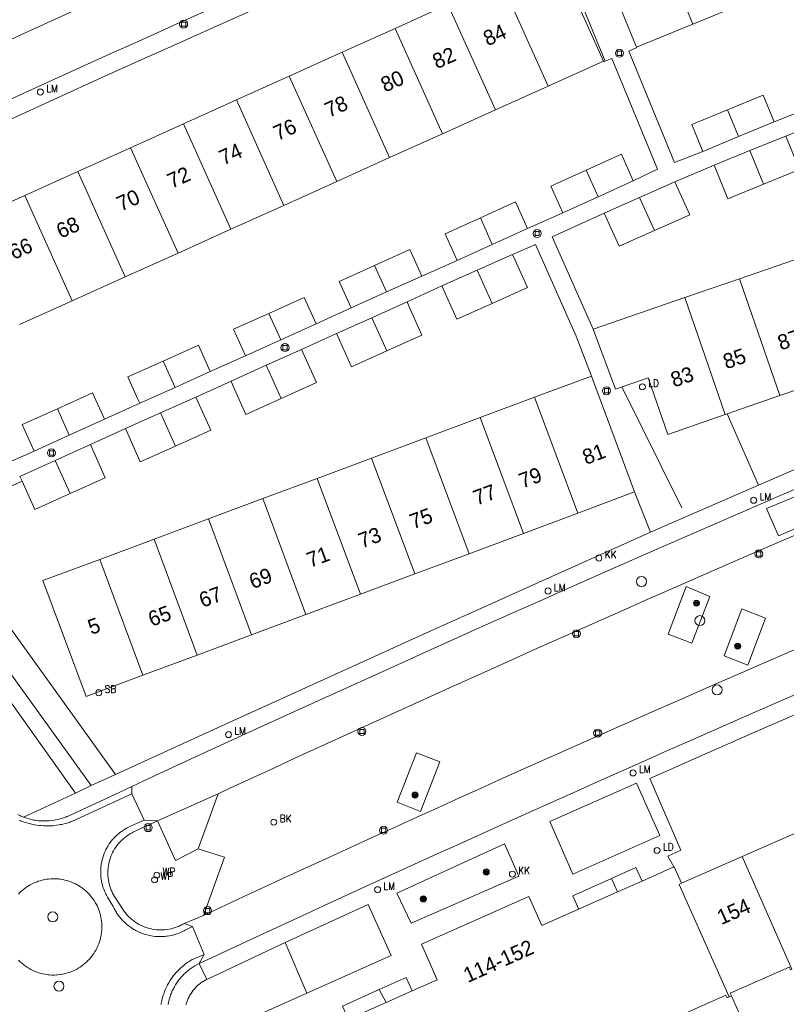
# Model space of a CAD drawing. Header units: metres. Extents: x 138165 to 154469, y 480134 to 494189.
# Tile 826 of 1056: x 146085 to 146149, y 488443 to 488525. Entities that reach past the tile are written whole.
import ezdxf

# ---------------------------------------------------------------- set-up
doc = ezdxf.new("R2010")
doc.units = ezdxf.units.M
doc.header["$LTSCALE"] = 0.001
doc.header["$MEASUREMENT"] = 0
for name, color, linetype, lineweight in [('Level 5', 7, 'Continuous', 0), ('TOP-L-terrein schutting raster hek leuning', 7, 'Continuous', 0), ('TOP-L-topo objecten punt', 7, 'Continuous', 0), ('TOP-L-topo objecten vlak', 7, 'Continuous', 0), ('TOP-L-verharding molgoot', 7, 'Continuous', 0), ('TOP-T-topo huisnummering naamgeving', 7, 'Continuous', 0), ('TOP-V-verharding beton', 7, 'Continuous', 0)]:
    doc.layers.add(name, color=color, linetype=linetype, lineweight=lineweight)
doc.styles.add('Style-INTL_ISO', font='INTL_ISO.shx')
doc.styles.add('Style-STANDARD', font='STANDARD.shx')

# ---------------------------------------------------------------- blocks, each defined once
blk = doc.blocks.new('24')
at = {"layer": 'TOP-L-topo objecten punt', "color": 7, "linetype": 'Continuous', "lineweight": 0}
for radius in [0.025, 0.0182, 0.0115, 0.005]:
    blk.add_circle((0, 0), radius, dxfattribs=at)
blk = doc.blocks.new('121')
at = {"layer": 'TOP-L-topo objecten punt', "color": 7, "linetype": 'Continuous', "lineweight": 0}
blk.add_circle((0, 0), 0.025, dxfattribs=at)
at = {"layer": 'TOP-L-topo objecten punt', "color": 7, "linetype": 'Continuous', "lineweight": 0, "style": 'Style-STANDARD'}
blk.add_text('LD', height=0.06, dxfattribs=at).set_placement((0.0483, 0))
blk = doc.blocks.new('39')
at = {"layer": 'TOP-L-topo objecten punt', "color": 7, "linetype": 'Continuous', "lineweight": 0}
for p, q in [((0.0175, 0.0175), (-0.0175, 0.0175)), ((-0.0175, 0.0175), (-0.0175, -0.0175)), ((0.0175, 0.0175), (0.0175, -0.0175)), ((0.0175, -0.0175), (-0.0175, -0.0175))]:
    blk.add_line(p, q, dxfattribs=at)
blk.add_circle((0, 0), 0.0332, dxfattribs=at)
blk = doc.blocks.new('*U13')
at = {"layer": 'Level 5', "color": 7, "linetype": 'Continuous', "lineweight": 0}
blk.add_circle((0, 0), 0.0415, dxfattribs=at)
blk = doc.blocks.new('150')
at = {"layer": 'Level 5', "color": 7, "linetype": 'Continuous', "lineweight": 0}
blk.add_blockref('*U13', (0, 0), dxfattribs=at)
blk = doc.blocks.new('72')
at = {"layer": 'TOP-L-topo objecten punt', "color": 7, "linetype": 'Continuous', "lineweight": 0}
blk.add_circle((0, 0), 0.025, dxfattribs=at)
at = {"layer": 'TOP-L-topo objecten punt', "color": 7, "linetype": 'Continuous', "lineweight": 0, "style": 'Style-STANDARD'}
blk.add_text('BK', height=0.06, dxfattribs=at).set_placement((0.0483, 0))
blk = doc.blocks.new('73')
at = {"layer": 'TOP-L-topo objecten punt', "color": 7, "linetype": 'Continuous', "lineweight": 0}
blk.add_circle((0, 0), 0.025, dxfattribs=at)
at = {"layer": 'TOP-L-topo objecten punt', "color": 7, "linetype": 'Continuous', "lineweight": 0, "style": 'Style-STANDARD'}
blk.add_text('WP', height=0.06, dxfattribs=at).set_placement((0.0483, 0))
blk = doc.blocks.new('16')
at = {"layer": 'TOP-L-topo objecten punt', "color": 7, "linetype": 'Continuous', "lineweight": 0}
blk.add_circle((0, 0), 0.025, dxfattribs=at)
at = {"layer": 'TOP-L-topo objecten punt', "color": 7, "linetype": 'Continuous', "lineweight": 0, "style": 'Style-STANDARD'}
blk.add_text('LM', height=0.06, dxfattribs=at).set_placement((0.0483, 0))
blk = doc.blocks.new('119')
at = {"layer": 'TOP-L-topo objecten punt', "color": 7, "linetype": 'Continuous', "lineweight": 0}
blk.add_circle((0, 0), 0.025, dxfattribs=at)
at = {"layer": 'TOP-L-topo objecten punt', "color": 7, "linetype": 'Continuous', "lineweight": 0, "style": 'Style-STANDARD'}
blk.add_text('KK', height=0.06, dxfattribs=at).set_placement((0.0483, 0))
blk = doc.blocks.new('175')
at = {"layer": 'TOP-L-topo objecten punt', "color": 7, "linetype": 'Continuous', "lineweight": 0}
blk.add_circle((0, 0), 0.025, dxfattribs=at)
at = {"layer": 'TOP-L-topo objecten punt', "color": 7, "linetype": 'Continuous', "lineweight": 0, "style": 'Style-STANDARD'}
blk.add_text('SB', height=0.06, dxfattribs=at).set_placement((0.0483, 0))

msp = doc.modelspace()

# ---------------------------------------------------------------- linework, layer by layer
at = {"layer": 'TOP-L-terrein schutting raster hek leuning', "flags": 128}
msp.add_lwpolyline([(146135.037, 488494.403), (146140.019, 488484.398)], dxfattribs=at)
at = {"layer": 'TOP-L-topo objecten vlak', "flags": 128}
for points in [[(146061.762, 488505.987), (146064.912, 488507.474), (146068.507, 488509.163), (146070.305, 488510.005), (146073.905, 488511.682), (146075.706, 488512.519), (146079.311, 488514.186), (146082.919, 488515.846), (146084.725, 488516.673), (146088.338, 488518.322), (146091.954, 488519.963), (146095.574, 488521.597), (146097.385, 488522.412), (146101.01, 488524.035), (146104.638, 488525.651), (146108.27, 488527.26), (146110.086, 488528.062), (146111.904, 488528.861), (146113.722, 488529.659), (146117.362, 488531.25), (146121.004, 488532.833), (146124.65, 488534.409), (146126.474, 488535.194), (146128.299, 488535.977)], [(146137.294, 488533.27), (146140.907, 488524.418)], [(146083.097, 488522.525), (146085.681, 488523.705), (146087.498, 488524.531), (146091.133, 488526.178), (146094.771, 488527.817), (146096.592, 488528.634), (146100.235, 488530.263), (146101.532, 488530.84)], [(146136.26, 488522.521), (146132.71, 488531.219)], [(146133.533, 488521.353), (146129.679, 488529.903)], [(146130.067, 488530.099), (146133.668, 488521.356)], [(146128.956, 488519.29), (146125.027, 488528.006)], [(146058.719, 488506.201), (146062.189, 488507.845), (146065.795, 488509.544), (146067.599, 488510.391), (146071.21, 488512.08), (146074.825, 488513.761), (146076.633, 488514.599), (146080.252, 488516.27), (146083.875, 488517.933), (146087.501, 488519.589), (146089.316, 488520.414), (146092.947, 488522.059), (146094.763, 488522.879), (146098.399, 488524.513), (146102.039, 488526.14)], [(146120.651, 488526.033), (146116.275, 488524.06)], [(146120.651, 488526.033), (146124.58, 488517.317)], [(146140.907, 488524.418), (146145.35, 488526.231)], [(146116.275, 488524.06), (146111.898, 488522.087)], [(146120.203, 488515.345), (146116.275, 488524.06)], [(146136.26, 488522.521), (146140.907, 488524.418)], [(146141.745, 488513.892), (146139.401, 488512.973), (146135.617, 488522.174), (146136.276, 488522.481), (146136.26, 488522.521)], [(146111.898, 488522.087), (146107.522, 488520.115)], [(146115.827, 488513.372), (146111.898, 488522.087)], [(146133.668, 488521.356), (146134.218, 488521.565), (146137.985, 488512.417), (146135.992, 488511.464)], [(146128.956, 488519.29), (146133.533, 488521.353)], [(146133.668, 488521.356), (146133.555, 488521.316), (146133.533, 488521.353)], [(146107.522, 488520.115), (146103.147, 488518.143)], [(146107.522, 488520.115), (146111.451, 488511.399)], [(146124.58, 488517.317), (146128.956, 488519.29)], [(146147.658, 488516.34), (146146.748, 488518.55), (146143.79, 488517.331)], [(146103.147, 488518.143), (146098.77, 488516.17)], [(146107.076, 488509.427), (146103.147, 488518.143)], [(146150.627, 488517.534), (146147.658, 488516.34)], [(146120.203, 488515.345), (146124.58, 488517.317)], [(146143.79, 488517.331), (146140.831, 488516.112), (146141.745, 488513.892)], [(146143.79, 488517.331), (146144.702, 488515.116)], [(146098.77, 488516.17), (146094.395, 488514.197)], [(146102.699, 488507.454), (146098.77, 488516.17)], [(146147.658, 488516.34), (146144.702, 488515.116)], [(146148.606, 488515.162), (146151.556, 488516.369)], [(146115.827, 488513.372), (146120.203, 488515.345)], [(146144.702, 488515.116), (146141.745, 488513.892)], [(146145.642, 488513.959), (146148.606, 488515.162)], [(146146.772, 488511.184), (146149.735, 488512.391), (146148.606, 488515.162)], [(146094.395, 488514.197), (146090.019, 488512.225)], [(146094.395, 488514.197), (146098.323, 488505.482)], [(146135.992, 488511.464), (146135.005, 488513.655), (146132.088, 488512.34)], [(146142.676, 488512.755), (146145.642, 488513.959)], [(146145.642, 488513.959), (146146.772, 488511.184)], [(146111.451, 488511.399), (146115.827, 488513.372)], [(146139.441, 488511.382), (146142.676, 488512.755)], [(146142.676, 488512.755), (146143.808, 488509.977), (146146.772, 488511.184)], [(146090.019, 488512.225), (146085.642, 488510.252)], [(146093.948, 488503.51), (146090.019, 488512.225)], [(146132.088, 488512.34), (146129.169, 488511.025), (146130.164, 488508.817)], [(146133.079, 488510.141), (146132.088, 488512.34)], [(146107.076, 488509.427), (146111.451, 488511.399)], [(146135.992, 488511.464), (146133.079, 488510.141)], [(146136.517, 488510.083), (146139.441, 488511.382)], [(146137.736, 488507.341), (146140.659, 488508.641), (146139.441, 488511.382)], [(146085.642, 488510.252), (146081.267, 488508.279)], [(146085.642, 488510.252), (146089.57, 488501.536)], [(146133.079, 488510.141), (146130.164, 488508.817)], [(146102.699, 488507.454), (146107.076, 488509.427)], [(146127.236, 488507.526), (146126.251, 488509.71), (146123.335, 488508.395)], [(146133.592, 488508.783), (146136.517, 488510.083)], [(146137.736, 488507.341), (146136.517, 488510.083)], [(146130.164, 488508.817), (146127.236, 488507.526)], [(146132.683, 488499.177), (146129.274, 488506.817), (146133.592, 488508.783)], [(146133.592, 488508.783), (146134.811, 488506.042), (146137.736, 488507.341)], [(146123.335, 488508.395), (146120.417, 488507.08), (146121.411, 488504.873)], [(146123.335, 488508.395), (146124.324, 488506.2)], [(146098.323, 488505.482), (146102.699, 488507.454)], [(146127.236, 488507.526), (146124.324, 488506.2)], [(146124.324, 488506.2), (146121.411, 488504.873)], [(146126.003, 488505.366), (146127.909, 488506.194), (146131.27, 488498.618), (146132.527, 488495.303)], [(146093.142, 488462.347), (146061.762, 488505.987)], [(146093.948, 488503.51), (146098.323, 488505.482)], [(146118.486, 488503.578), (146117.5, 488505.766), (146114.583, 488504.451)], [(146123.083, 488504.065), (146126.003, 488505.366)], [(146124.319, 488501.319), (146127.237, 488502.633), (146126.189, 488504.958), (146126.003, 488505.366)], [(146114.583, 488504.451), (146111.664, 488503.136), (146112.651, 488500.947)], [(146115.569, 488502.263), (146114.583, 488504.451)], [(146121.411, 488504.873), (146118.486, 488503.578)], [(146149.329, 488504.923), (146144.792, 488503.357)], [(146120.159, 488502.761), (146123.083, 488504.065)], [(146123.083, 488504.065), (146124.319, 488501.319)], [(146089.846, 488460.798), (146059.999, 488502.702), (146060.908, 488503.376)], [(146060.908, 488503.376), (146091.131, 488461.442)], [(146089.57, 488501.536), (146093.948, 488503.51)], [(146118.486, 488503.578), (146115.569, 488502.263)], [(146144.792, 488503.357), (146140.255, 488501.791)], [(146148.131, 488493.687), (146144.792, 488503.357)], [(146185.94, 488502.905), (146184.077, 488502.145), (146182.215, 488501.383), (146180.354, 488500.619), (146176.634, 488499.086), (146172.917, 488497.545), (146171.06, 488496.772), (146169.203, 488495.997), (146165.493, 488494.442), (146161.785, 488492.879), (146159.932, 488492.095), (146158.08, 488491.309), (146156.229, 488490.521), (146152.529, 488488.94), (146148.833, 488487.351), (146146.358, 488486.283)], [(146115.569, 488502.263), (146112.651, 488500.947)], [(146117.27, 488501.434), (146120.159, 488502.761)], [(146120.159, 488502.761), (146121.401, 488500.005), (146124.319, 488501.319)], [(146085.195, 488499.564), (146089.57, 488501.536)], [(146109.74, 488499.621), (146108.754, 488501.809), (146105.837, 488500.494)], [(146114.349, 488500.126), (146117.27, 488501.434)], [(146115.584, 488497.385), (146118.502, 488498.699), (146117.454, 488501.023), (146117.27, 488501.434)], [(146140.255, 488501.791), (146132.683, 488499.177)], [(146143.594, 488492.121), (146140.255, 488501.791)], [(146105.837, 488500.494), (146102.918, 488499.179), (146103.912, 488496.973)], [(146105.837, 488500.494), (146106.827, 488498.297)], [(146112.651, 488500.947), (146109.74, 488499.621)], [(146109.74, 488499.621), (146106.827, 488498.297)], [(146111.428, 488498.818), (146114.349, 488500.126)], [(146115.584, 488497.385), (146114.349, 488500.126)], [(146108.536, 488497.499), (146111.428, 488498.818)], [(146111.428, 488498.818), (146112.666, 488496.071), (146115.584, 488497.385)], [(146143.594, 488492.121), (146138.847, 488490.482), (146137.232, 488495.161), (146134.528, 488494.227), (146132.683, 488499.177)], [(146106.827, 488498.297), (146103.912, 488496.973)], [(146100.983, 488495.688), (146100.002, 488497.865), (146097.085, 488496.55)], [(146105.616, 488496.193), (146108.536, 488497.499)], [(146106.851, 488493.452), (146109.768, 488494.766), (146108.536, 488497.499)], [(146097.085, 488496.55), (146094.166, 488495.235), (146094.968, 488493.456), (146095.165, 488493.051)], [(146098.072, 488494.36), (146097.085, 488496.55)], [(146103.912, 488496.973), (146100.983, 488495.688)], [(146100.983, 488495.688), (146098.072, 488494.36)], [(146102.705, 488494.875), (146105.616, 488496.193)], [(146106.851, 488493.452), (146105.616, 488496.193)], [(146099.802, 488493.568), (146102.705, 488494.875)], [(146102.705, 488494.875), (146102.885, 488494.461), (146103.932, 488492.137), (146106.851, 488493.452)], [(146132.527, 488495.303), (146127.823, 488493.549)], [(146132.527, 488495.303), (146136.1, 488485.718)], [(146148.131, 488493.687), (146152.667, 488495.253)], [(146092.228, 488491.747), (146091.249, 488493.92), (146088.332, 488492.605)], [(146098.072, 488494.36), (146095.165, 488493.051)], [(146095.165, 488493.051), (146092.228, 488491.747)], [(146096.88, 488492.262), (146099.802, 488493.568)], [(146098.116, 488489.518), (146101.034, 488490.832), (146099.802, 488493.568)], [(146127.823, 488493.549), (146123.325, 488491.872)], [(146131.396, 488483.964), (146127.823, 488493.549)], [(146143.747, 488492.174), (146148.131, 488493.687)], [(146088.332, 488492.605), (146085.413, 488491.29), (146086.405, 488489.089)], [(146089.318, 488490.417), (146088.332, 488492.605)], [(146093.958, 488490.956), (146096.88, 488492.262)], [(146096.88, 488492.262), (146098.116, 488489.518)], [(146092.228, 488491.747), (146089.318, 488490.417)], [(146123.325, 488491.872), (146118.827, 488490.195)], [(146123.325, 488491.872), (146126.898, 488482.287)], [(146143.747, 488492.174), (146143.594, 488492.121)], [(146146.358, 488486.283), (146143.747, 488492.174)], [(146091.071, 488489.63), (146093.958, 488490.956)], [(146093.958, 488490.956), (146095.198, 488488.204), (146098.116, 488489.518)], [(146089.318, 488490.417), (146086.405, 488489.089)], [(146118.827, 488490.195), (146114.33, 488488.519)], [(146122.4, 488480.61), (146118.827, 488490.195)], [(146086.405, 488489.089), (146083.66, 488487.878)], [(146088.151, 488488.323), (146091.071, 488489.63)], [(146089.384, 488485.585), (146092.301, 488486.899), (146091.071, 488489.63)], [(146085.41, 488486.614), (146085.233, 488487.007), (146088.151, 488488.323)], [(146089.384, 488485.585), (146088.151, 488488.323)], [(146114.33, 488488.519), (146109.832, 488486.842)], [(146114.33, 488488.519), (146117.903, 488478.934)], [(146081.384, 488484.822), (146085.41, 488486.614)], [(146085.41, 488486.614), (146086.465, 488484.271), (146089.384, 488485.585)], [(146109.832, 488486.842), (146105.334, 488485.165)], [(146109.832, 488486.842), (146113.405, 488477.257)], [(146094.493, 488461.355), (146096.371, 488462.228), (146100.129, 488463.967), (146103.891, 488465.698), (146107.657, 488467.423), (146111.425, 488469.14), (146115.197, 488470.85), (146118.973, 488472.552), (146120.861, 488473.401), (146122.751, 488474.248), (146126.533, 488475.936), (146128.425, 488476.777), (146130.318, 488477.616), (146134.106, 488479.29), (146137.898, 488480.956), (146139.795, 488481.786), (146143.591, 488483.441), (146147.391, 488485.089), (146149.292, 488485.91)], [(146131.396, 488483.964), (146136.1, 488485.718)], [(146136.1, 488485.718), (146137.429, 488482.381)], [(146146.358, 488486.283), (146137.429, 488482.381)], [(146147.01, 488484.339), (146151.476, 488486.186), (146152.386, 488483.952), (146147.999, 488482.081), (146147.01, 488484.339)], [(146105.334, 488485.165), (146100.836, 488483.488)], [(146108.907, 488475.58), (146105.334, 488485.165)], [(146100.836, 488483.488), (146096.339, 488481.812)], [(146104.41, 488473.903), (146100.836, 488483.488)], [(146126.898, 488482.287), (146131.396, 488483.964)], [(146150.02, 488482.43), (146146.353, 488480.841), (146142.69, 488479.244), (146140.859, 488478.443), (146139.03, 488477.641), (146137.201, 488476.836), (146135.373, 488476.03), (146133.546, 488475.221), (146129.893, 488473.6), (146128.069, 488472.786), (146124.421, 488471.153), (146120.777, 488469.513), (146117.137, 488467.865), (146115.318, 488467.039), (146113.499, 488466.21), (146109.865, 488464.548), (146108.05, 488463.715), (146106.235, 488462.879), (146104.421, 488462.042), (146102.607, 488461.203), (146101.638, 488460.753)], [(146096.339, 488481.812), (146091.842, 488480.135)], [(146137.429, 488482.381), (146131.71, 488479.824), (146125.995, 488477.259), (146123.138, 488475.974), (146120.283, 488474.687), (146117.428, 488473.399), (146114.574, 488472.108), (146108.868, 488469.522), (146103.166, 488466.928), (146097.467, 488464.327), (146093.142, 488462.347)], [(146096.339, 488481.812), (146099.912, 488472.227)], [(146122.4, 488480.61), (146126.898, 488482.287)], [(146091.842, 488480.135), (146087.137, 488478.381), (146090.71, 488468.796), (146095.415, 488470.55)], [(146091.842, 488480.135), (146095.415, 488470.55)], [(146117.903, 488478.934), (146122.4, 488480.61)], [(146113.405, 488477.257), (146117.903, 488478.934)], [(146140.84, 488473.214), (146138.866, 488473.96), (146140.362, 488477.893), (146142.332, 488477.073), (146140.84, 488473.214)], [(146108.907, 488475.58), (146113.405, 488477.257)], [(146146.931, 488475.272), (146145.474, 488471.383), (146143.52, 488472.168), (146144.964, 488476.05), (146146.931, 488475.272)], [(146104.41, 488473.903), (146108.907, 488475.58)], [(146099.912, 488472.227), (146104.41, 488473.903)], [(146100.432, 488450.693), (146103.701, 488452.213), (146105.488, 488453.041), (146107.276, 488453.867), (146110.855, 488455.514), (146114.436, 488457.153), (146116.228, 488457.97), (146118.021, 488458.785), (146119.815, 488459.598), (146121.61, 488460.41), (146123.405, 488461.219), (146125.201, 488462.027), (146126.998, 488462.833), (146130.595, 488464.44), (146134.195, 488466.039), (146135.996, 488466.836), (146137.798, 488467.631), (146139.601, 488468.424), (146143.209, 488470.005), (146145.014, 488470.793), (146146.82, 488471.579), (146148.626, 488472.363), (146150.434, 488473.145)], [(146095.415, 488470.55), (146099.912, 488472.227)], [(146151.715, 488469.959), (146147.944, 488468.318), (146146.059, 488467.494), (146144.175, 488466.668), (146140.41, 488465.012), (146138.529, 488464.181), (146136.649, 488463.348), (146132.89, 488461.677), (146131.012, 488460.839), (146129.135, 488459.998), (146125.383, 488458.313), (146121.634, 488456.62), (146119.761, 488455.77), (146117.889, 488454.919), (146114.146, 488453.212), (146110.408, 488451.497), (146108.539, 488450.636), (146104.806, 488448.911), (146101.075, 488447.178), (146100.07, 488446.709)], [(146139.347, 488454.698), (146138.86, 488455.584), (146139.94, 488456.076), (146137.373, 488462.011), (146139.183, 488462.814), (146141.023, 488463.628), (146142.863, 488464.44), (146146.545, 488466.059), (146150.23, 488467.67)], [(146119.973, 488463.405), (146118.39, 488459.283), (146116.448, 488460.046), (146118.041, 488464.138), (146119.973, 488463.405)], [(146093.142, 488462.347), (146091.131, 488461.442)], [(146085.519, 488458.817), (146085.613, 488458.783), (146085.802, 488458.72), (146085.994, 488458.665), (146086.091, 488458.64), (146086.285, 488458.597), (146086.383, 488458.578), (146086.482, 488458.561), (146086.679, 488458.534), (146086.778, 488458.523), (146086.977, 488458.507), (146087.177, 488458.499), (146087.376, 488458.5), (146087.576, 488458.508), (146087.675, 488458.515), (146087.874, 488458.535), (146088.071, 488458.563), (146088.169, 488458.58), (146088.365, 488458.62), (146088.559, 488458.668), (146088.75, 488458.723), (146088.845, 488458.754), (146089.033, 488458.821), (146089.126, 488458.857), (146089.218, 488458.895), (146092.615, 488460.481), (146094.493, 488461.355)], [(146091.131, 488461.442), (146089.846, 488460.798)], [(146094.493, 488461.355), (146094.508, 488460.736)], [(146136.249, 488461.615), (146129.091, 488458.449), (146130.989, 488454.089), (146138.177, 488457.285), (146136.249, 488461.615)], [(146094.508, 488460.736), (146089.542, 488458.46), (146089.426, 488458.418), (146089.323, 488458.383), (146089.116, 488458.32), (146089.012, 488458.291), (146088.907, 488458.264), (146088.695, 488458.215), (146088.589, 488458.194), (146088.482, 488458.175), (146088.268, 488458.142), (146088.052, 488458.118), (146087.944, 488458.108), (146087.836, 488458.101), (146087.62, 488458.092), (146087.403, 488458.092), (146087.294, 488458.094), (146087.186, 488458.099), (146086.97, 488458.114), (146086.862, 488458.125), (146086.647, 488458.152), (146086.433, 488458.187), (146086.22, 488458.23), (146086.01, 488458.281), (146085.905, 488458.309), (146085.801, 488458.34), (146085.697, 488458.372), (146085.594, 488458.406), (146085.39, 488458.48), (146085.29, 488458.519), (146085.189, 488458.561)], [(146089.846, 488460.798), (146085.519, 488458.817)], [(146094.508, 488460.736), (146095.52, 488458.565)], [(146096.623, 488458.507), (146101.638, 488460.753)], [(146101.638, 488460.753), (146099.988, 488456.188)], [(146155.311, 488460.068), (146150.156, 488457.816), (146145.001, 488455.563)], [(146085.519, 488458.817), (146085.313, 488458.909), (146085.225, 488458.952), (146085.051, 488459.043)], [(146095.52, 488458.565), (146094.433, 488458.088), (146094.267, 488458.013), (146094.105, 488457.931), (146094.025, 488457.887), (146093.946, 488457.841), (146093.792, 488457.745), (146093.716, 488457.695), (146093.642, 488457.642), (146093.496, 488457.533), (146093.425, 488457.476), (146093.287, 488457.357), (146093.22, 488457.296), (146093.091, 488457.168), (146093.028, 488457.102), (146092.967, 488457.035), (146092.907, 488456.966), (146092.792, 488456.825), (146092.683, 488456.679), (146092.631, 488456.605), (146092.532, 488456.452), (146092.485, 488456.374), (146092.44, 488456.295), (146092.355, 488456.134), (146092.315, 488456.052), (146092.241, 488455.886), (146092.174, 488455.717), (146092.143, 488455.631), (146092.088, 488455.458), (146092.063, 488455.37), (146092.019, 488455.194), (146092, 488455.105), (146091.983, 488455.015), (146091.967, 488454.926), (146091.954, 488454.836), (146091.943, 488454.745), (146091.926, 488454.564), (146091.918, 488454.382), (146091.917, 488454.2), (146091.92, 488454.109), (146091.925, 488454.018), (146091.94, 488453.837), (146091.964, 488453.657), (146091.978, 488453.567), (146091.995, 488453.477), (146092.034, 488453.3), (146092.057, 488453.211), (146092.107, 488453.037), (146092.166, 488452.864), (146092.198, 488452.779), (146092.232, 488452.695), (146092.305, 488452.528), (146092.344, 488452.446), (146092.386, 488452.365), (146092.473, 488452.205), (146092.568, 488452.05), (146092.621, 488451.969), (146092.953, 488451.422), (146093.034, 488451.256), (146093.077, 488451.174), (146093.122, 488451.093), (146093.217, 488450.934), (146093.267, 488450.856), (146093.372, 488450.704), (146093.484, 488450.556), (146093.601, 488450.414), (146093.663, 488450.344), (146093.725, 488450.276), (146093.855, 488450.145), (146093.99, 488450.018), (146094.06, 488449.957), (146094.203, 488449.84), (146094.351, 488449.729), (146094.427, 488449.676), (146094.582, 488449.575), (146094.661, 488449.527), (146094.741, 488449.481), (146094.822, 488449.437), (146094.987, 488449.353), (146095.156, 488449.276), (146095.328, 488449.207), (146095.502, 488449.146), (146095.59, 488449.118), (146095.768, 488449.067), (146095.948, 488449.025), (146096.13, 488448.99), (146096.221, 488448.976), (146096.405, 488448.953), (146096.589, 488448.938), (146096.774, 488448.931), (146096.867, 488448.931), (146096.959, 488448.932), (146097.052, 488448.936), (146097.236, 488448.949), (146097.328, 488448.959), (146097.42, 488448.97), (146097.603, 488448.999), (146097.784, 488449.036), (146097.874, 488449.057), (146098.053, 488449.106), (146098.229, 488449.162), (146098.403, 488449.226), (146098.573, 488449.297), (146098.741, 488449.376), (146098.823, 488449.418), (146098.905, 488449.462), (146099.011, 488449.522), (146099.519, 488449.769)], [(146098.821, 488450.018), (146098.715, 488449.957), (146098.638, 488449.916), (146098.56, 488449.877), (146098.403, 488449.804), (146098.323, 488449.77), (146098.242, 488449.738), (146098.078, 488449.68), (146097.995, 488449.654), (146097.827, 488449.607), (146097.743, 488449.587), (146097.573, 488449.551), (146097.401, 488449.524), (146097.228, 488449.505), (146097.055, 488449.493), (146096.881, 488449.49), (146096.794, 488449.491), (146096.62, 488449.5), (146096.534, 488449.507), (146096.361, 488449.528), (146096.189, 488449.556), (146096.019, 488449.593), (146095.851, 488449.637), (146095.685, 488449.689), (146095.603, 488449.717), (146095.522, 488449.748), (146095.361, 488449.815), (146095.282, 488449.851), (146095.204, 488449.889), (146095.05, 488449.97), (146094.9, 488450.059), (146094.827, 488450.105), (146094.684, 488450.204), (146094.614, 488450.255), (146094.478, 488450.363), (146094.411, 488450.42), (146094.283, 488450.537), (146094.16, 488450.66), (146094.043, 488450.789), (146093.932, 488450.922), (146093.827, 488451.061), (146093.064, 488452.245), (146092.98, 488452.388), (146092.899, 488452.541), (146092.826, 488452.698), (146092.792, 488452.778), (146092.76, 488452.858), (146092.701, 488453.021), (146092.65, 488453.186), (146092.607, 488453.353), (146092.588, 488453.438), (146092.556, 488453.608), (146092.533, 488453.779), (146092.517, 488453.951), (146092.509, 488454.124), (146092.508, 488454.211), (146092.512, 488454.384), (146092.524, 488454.556), (146092.533, 488454.642), (146092.558, 488454.814), (146092.59, 488454.984), (146092.608, 488455.068), (146092.629, 488455.152), (146092.677, 488455.318), (146092.732, 488455.482), (146092.762, 488455.563), (146092.795, 488455.644), (146092.865, 488455.802), (146092.903, 488455.88), (146092.983, 488456.032), (146093.071, 488456.181), (146093.166, 488456.326), (146093.267, 488456.467), (146093.32, 488456.535), (146093.431, 488456.668), (146093.548, 488456.796), (146093.67, 488456.918), (146093.798, 488457.034), (146093.864, 488457.09), (146094, 488457.197), (146094.141, 488457.298), (146094.213, 488457.346), (146094.36, 488457.437), (146094.511, 488457.52), (146094.588, 488457.56), (146096.623, 488458.507)], [(146096.623, 488458.507), (146095.52, 488458.565)], [(146096.623, 488458.507), (146098.1, 488455.232), (146099.988, 488456.188)], [(146117.608, 488450.033), (146116.427, 488452.538), (146125.346, 488456.602), (146126.524, 488453.937), (146117.608, 488450.033)], [(146099.988, 488456.188), (146102.166, 488455.495), (146100.432, 488450.693)], [(146145.001, 488455.563), (146139.99, 488453.341)], [(146145.001, 488455.563), (146149.107, 488446.236)], [(146134.682, 488452.629), (146134.175, 488453.747), (146136.214, 488454.653), (146136.721, 488453.533)], [(146134.682, 488452.629), (146136.721, 488453.533), (146136.214, 488454.653), (146134.175, 488453.747), (146134.682, 488452.629)], [(146136.721, 488453.533), (146139.347, 488454.698)], [(146139.99, 488453.341), (146139.382, 488454.713), (146139.347, 488454.698)], [(146089.375, 488453.487), (146089.205, 488453.544), (146089.119, 488453.569), (146088.946, 488453.614), (146088.771, 488453.651), (146088.594, 488453.68), (146088.505, 488453.692), (146088.417, 488453.701), (146088.238, 488453.715), (146088.059, 488453.72), (146087.97, 488453.72), (146087.791, 488453.713), (146087.612, 488453.698), (146087.435, 488453.676), (146087.259, 488453.645), (146087.171, 488453.627), (146087.084, 488453.607), (146086.911, 488453.56), (146086.74, 488453.507), (146086.656, 488453.477), (146086.489, 488453.412), (146086.407, 488453.376), (146086.245, 488453.3), (146086.087, 488453.217), (146086.009, 488453.173), (146085.856, 488453.079), (146085.708, 488452.978), (146085.636, 488452.926), (146085.565, 488452.871), (146085.426, 488452.758), (146085.293, 488452.639), (146085.228, 488452.577), (146085.103, 488452.449)], [(146085.129, 488446.974), (146085.256, 488446.849), (146085.389, 488446.728), (146085.527, 488446.614), (146085.598, 488446.56), (146085.743, 488446.455), (146085.817, 488446.405), (146085.969, 488446.311), (146086.125, 488446.223), (146086.205, 488446.182), (146086.366, 488446.105), (146086.448, 488446.069), (146086.531, 488446.035), (146086.699, 488445.973), (146086.869, 488445.918), (146087.042, 488445.871), (146087.129, 488445.85), (146087.305, 488445.815), (146087.393, 488445.8), (146087.57, 488445.777), (146087.659, 488445.768), (146087.838, 488445.756), (146088.017, 488445.753), (146088.107, 488445.754), (146088.285, 488445.762), (146088.375, 488445.769), (146088.552, 488445.79), (146088.641, 488445.803), (146088.729, 488445.818), (146088.905, 488445.854), (146088.992, 488445.875), (146089.164, 488445.923), (146089.334, 488445.978), (146089.502, 488446.041), (146089.666, 488446.112), (146089.828, 488446.189), (146089.985, 488446.274), (146090.063, 488446.319), (146090.214, 488446.414), (146090.288, 488446.464), (146090.361, 488446.516), (146090.504, 488446.625), (146090.573, 488446.681), (146090.641, 488446.739), (146090.774, 488446.86), (146090.838, 488446.922), (146090.962, 488447.051), (146091.08, 488447.186), (146091.192, 488447.326), (146091.297, 488447.47), (146091.347, 488447.544), (146091.443, 488447.696), (146091.532, 488447.851), (146091.573, 488447.93), (146091.652, 488448.092), (146091.688, 488448.173), (146091.755, 488448.339), (146091.786, 488448.423), (146091.842, 488448.593), (146091.867, 488448.679), (146091.911, 488448.853), (146091.948, 488449.028), (146091.963, 488449.116), (146091.988, 488449.293), (146092.005, 488449.472), (146092.01, 488449.561), (146092.015, 488449.74), (146092.012, 488449.919), (146092.001, 488450.098), (146091.992, 488450.187), (146091.969, 488450.364), (146091.938, 488450.54), (146091.899, 488450.715), (146091.877, 488450.802), (146091.826, 488450.974), (146091.798, 488451.059), (146091.736, 488451.227), (146091.68, 488451.362), (146091.642, 488451.443), (146091.562, 488451.603), (146091.474, 488451.759), (146091.379, 488451.911), (146091.278, 488452.058), (146091.17, 488452.201), (146091.055, 488452.339), (146090.996, 488452.406), (146090.873, 488452.535), (146090.744, 488452.66), (146090.678, 488452.72), (146090.541, 488452.835), (146090.399, 488452.944), (146090.252, 488453.047), (146090.101, 488453.143), (146089.946, 488453.232), (146089.867, 488453.274), (146089.787, 488453.314), (146089.625, 488453.389), (146089.459, 488453.456), (146089.375, 488453.487)], [(146136.721, 488453.533), (146134.682, 488452.629)], [(146139.99, 488453.341), (146139.799, 488453.256), (146143.929, 488443.941)], [(146117.692, 488444.439), (146119.767, 488445.359), (146118.454, 488448.321), (146127.347, 488452.263), (146128.417, 488449.851), (146134.682, 488452.629)], [(146108.965, 488444.265), (146115.944, 488447.358), (146114.062, 488451.58), (146107.193, 488448.452)], [(146100.432, 488450.693), (146098.821, 488450.018)], [(146099.519, 488449.769), (146098.821, 488450.018)], [(146100.482, 488447.462), (146099.519, 488449.769)], [(146100.701, 488445.396), (146107.193, 488448.452)], [(146107.193, 488448.452), (146108.965, 488444.265)], [(146100.482, 488447.462), (146099.577, 488447.077), (146099.488, 488447.028), (146099.312, 488446.924), (146099.226, 488446.87), (146099.141, 488446.814), (146098.974, 488446.697), (146098.893, 488446.636), (146098.812, 488446.574), (146098.733, 488446.51), (146098.655, 488446.444), (146098.579, 488446.377), (146098.43, 488446.238), (146098.357, 488446.167), (146098.216, 488446.02), (146098.148, 488445.944), (146098.016, 488445.789), (146097.953, 488445.709), (146097.83, 488445.546), (146097.714, 488445.379), (146097.659, 488445.294), (146097.553, 488445.12), (146097.454, 488444.942), (146097.407, 488444.851), (146097.362, 488444.76), (146097.277, 488444.575), (146097.2, 488444.386), (146097.164, 488444.291), (146097.13, 488444.195), (146097.098, 488444.098), (146097.039, 488443.903), (146097.013, 488443.805), (146096.966, 488443.607), (146096.946, 488443.507), (146096.927, 488443.407), (146096.91, 488443.306)], [(146100.07, 488446.709), (146100.482, 488447.462)], [(146100.07, 488446.709), (146099.865, 488446.602), (146099.696, 488446.505), (146099.532, 488446.402), (146099.452, 488446.347), (146099.294, 488446.234), (146099.141, 488446.114), (146098.993, 488445.987), (146098.921, 488445.922), (146098.782, 488445.787), (146098.714, 488445.717), (146098.583, 488445.574), (146098.519, 488445.5), (146098.397, 488445.349), (146098.282, 488445.193), (146098.226, 488445.113), (146098.12, 488444.95), (146098.021, 488444.783), (146097.975, 488444.698), (146097.929, 488444.612), (146097.844, 488444.437), (146097.767, 488444.259), (146097.731, 488444.169), (146097.696, 488444.078), (146097.664, 488443.986), (146097.605, 488443.801), (146097.554, 488443.613), (146097.531, 488443.519), (146097.491, 488443.329)], [(146100.701, 488445.396), (146100.07, 488446.709)], [(146143.929, 488443.941), (146144.12, 488444.026), (146144.001, 488444.246), (146148.892, 488446.414), (146148.992, 488446.186), (146149.107, 488446.236)], [(146098.977, 488443.283), (146098.997, 488443.36), (146099.02, 488443.437), (146099.071, 488443.59), (146099.13, 488443.74), (146099.162, 488443.814), (146099.232, 488443.959), (146099.269, 488444.03), (146099.35, 488444.169), (146099.392, 488444.237), (146099.483, 488444.37), (146099.58, 488444.499), (146099.683, 488444.622), (146099.737, 488444.682), (146099.792, 488444.74), (146099.907, 488444.853), (146099.967, 488444.907), (146100.09, 488445.01), (146100.153, 488445.06), (146100.218, 488445.108), (146100.351, 488445.199), (146100.488, 488445.283), (146100.629, 488445.36), (146100.701, 488445.396)], [(146115.528, 488443.48), (146114.973, 488444.561), (146117.185, 488445.541), (146117.692, 488444.439)], [(146115.528, 488443.48), (146117.692, 488444.439), (146117.185, 488445.541), (146114.973, 488444.561), (146115.528, 488443.48)], [(146108.965, 488444.265), (146104.225, 488442.142), (146106.221, 488439.355)], [(146117.692, 488444.439), (146115.528, 488443.48)], [(146106.221, 488439.355), (146115.528, 488443.48)], [(146138.763, 488441.924), (146143.655, 488444.093), (146143.756, 488443.864), (146143.929, 488443.941)], [(146144.709, 488442.701), (146144.12, 488444.026), (146143.929, 488443.941), (146143.756, 488443.864), (146143.655, 488444.093), (146138.763, 488441.924)]]:
    msp.add_lwpolyline(points, dxfattribs=at)
at = {"layer": 'TOP-L-verharding molgoot', "flags": 128}
for points in [[(146101.638, 488460.753), (146102.607, 488461.203), (146104.421, 488462.042), (146106.235, 488462.879), (146108.05, 488463.715), (146109.865, 488464.548), (146113.499, 488466.21), (146115.318, 488467.039), (146117.137, 488467.865), (146120.777, 488469.513), (146124.421, 488471.153), (146128.069, 488472.786), (146129.893, 488473.6), (146133.546, 488475.221), (146135.373, 488476.03), (146137.201, 488476.836), (146139.03, 488477.641), (146140.859, 488478.443), (146142.69, 488479.244), (146146.353, 488480.841), (146150.02, 488482.43)], [(146100.432, 488450.693), (146103.701, 488452.213), (146105.488, 488453.041), (146107.276, 488453.867), (146110.855, 488455.514), (146114.436, 488457.153), (146116.228, 488457.97), (146118.021, 488458.785), (146119.815, 488459.598), (146121.61, 488460.41), (146123.405, 488461.219), (146125.201, 488462.027), (146126.998, 488462.833), (146130.595, 488464.44), (146134.195, 488466.039), (146135.996, 488466.836), (146137.798, 488467.631), (146139.601, 488468.424), (146143.209, 488470.005), (146145.014, 488470.793), (146146.82, 488471.579), (146148.626, 488472.363), (146150.434, 488473.145)], [(146089.542, 488458.46), (146094.508, 488460.736)], [(146089.542, 488458.46), (146089.426, 488458.418), (146089.323, 488458.383), (146089.116, 488458.32), (146089.012, 488458.291), (146088.907, 488458.264), (146088.695, 488458.215), (146088.589, 488458.194), (146088.482, 488458.175), (146088.268, 488458.142), (146088.052, 488458.118), (146087.944, 488458.108), (146087.836, 488458.101), (146087.62, 488458.092), (146087.403, 488458.092), (146087.294, 488458.094), (146087.186, 488458.099), (146086.97, 488458.114), (146086.862, 488458.125), (146086.647, 488458.152), (146086.433, 488458.187), (146086.22, 488458.23), (146086.01, 488458.281), (146085.905, 488458.309), (146085.801, 488458.34), (146085.697, 488458.372), (146085.594, 488458.406), (146085.39, 488458.48), (146085.29, 488458.519), (146085.189, 488458.561)], [(146092.621, 488451.969), (146092.568, 488452.05), (146092.473, 488452.205), (146092.386, 488452.365), (146092.344, 488452.446), (146092.305, 488452.528), (146092.232, 488452.695), (146092.198, 488452.779), (146092.166, 488452.864), (146092.107, 488453.037), (146092.057, 488453.211), (146092.034, 488453.3), (146091.995, 488453.477), (146091.978, 488453.567), (146091.964, 488453.657), (146091.94, 488453.837), (146091.925, 488454.018), (146091.92, 488454.109), (146091.917, 488454.2), (146091.918, 488454.382), (146091.926, 488454.564), (146091.943, 488454.745), (146091.954, 488454.836), (146091.967, 488454.926), (146091.983, 488455.015), (146092, 488455.105), (146092.019, 488455.194), (146092.063, 488455.37), (146092.088, 488455.458), (146092.143, 488455.631), (146092.174, 488455.717), (146092.241, 488455.886), (146092.315, 488456.052), (146092.355, 488456.134), (146092.44, 488456.295), (146092.485, 488456.374), (146092.532, 488456.452), (146092.631, 488456.605), (146092.683, 488456.679), (146092.792, 488456.825), (146092.907, 488456.966), (146092.967, 488457.035), (146093.028, 488457.102), (146093.091, 488457.168), (146093.22, 488457.296), (146093.287, 488457.357), (146093.425, 488457.476), (146093.496, 488457.533), (146093.642, 488457.642), (146093.716, 488457.695), (146093.792, 488457.745), (146093.946, 488457.841), (146094.025, 488457.887), (146094.105, 488457.931), (146094.267, 488458.013), (146094.433, 488458.088)], [(146095.52, 488458.565), (146094.433, 488458.088)], [(146092.621, 488451.969), (146092.953, 488451.422)], [(146099.011, 488449.522), (146098.905, 488449.462), (146098.823, 488449.418), (146098.741, 488449.376), (146098.573, 488449.297), (146098.403, 488449.226), (146098.229, 488449.162), (146098.053, 488449.106), (146097.874, 488449.057), (146097.784, 488449.036), (146097.603, 488448.999), (146097.42, 488448.97), (146097.328, 488448.959), (146097.236, 488448.949), (146097.052, 488448.936), (146096.959, 488448.932), (146096.867, 488448.931), (146096.774, 488448.931), (146096.589, 488448.938), (146096.405, 488448.953), (146096.221, 488448.976), (146096.13, 488448.99), (146095.948, 488449.025), (146095.768, 488449.067), (146095.59, 488449.118), (146095.502, 488449.146), (146095.328, 488449.207), (146095.156, 488449.276), (146094.987, 488449.353), (146094.822, 488449.437), (146094.741, 488449.481), (146094.661, 488449.527), (146094.582, 488449.575), (146094.427, 488449.676), (146094.351, 488449.729), (146094.203, 488449.84), (146094.06, 488449.957), (146093.99, 488450.018), (146093.855, 488450.145), (146093.725, 488450.276), (146093.663, 488450.344), (146093.601, 488450.414), (146093.484, 488450.556), (146093.372, 488450.704), (146093.267, 488450.856), (146093.217, 488450.934), (146093.122, 488451.093), (146093.077, 488451.174), (146093.034, 488451.256), (146092.953, 488451.422)], [(146099.011, 488449.522), (146099.519, 488449.769)], [(146100.482, 488447.462), (146099.577, 488447.077)], [(146096.91, 488443.306), (146096.927, 488443.407), (146096.946, 488443.507), (146096.966, 488443.607), (146097.013, 488443.805), (146097.039, 488443.903), (146097.098, 488444.098), (146097.13, 488444.195), (146097.164, 488444.291), (146097.2, 488444.386), (146097.277, 488444.575), (146097.362, 488444.76), (146097.407, 488444.851), (146097.454, 488444.942), (146097.553, 488445.12), (146097.659, 488445.294), (146097.714, 488445.379), (146097.83, 488445.546), (146097.953, 488445.709), (146098.016, 488445.789), (146098.148, 488445.944), (146098.216, 488446.02), (146098.357, 488446.167), (146098.43, 488446.238), (146098.579, 488446.377), (146098.655, 488446.444), (146098.733, 488446.51), (146098.812, 488446.574), (146098.893, 488446.636), (146098.974, 488446.697), (146099.141, 488446.814), (146099.226, 488446.87), (146099.312, 488446.924), (146099.488, 488447.028), (146099.577, 488447.077)]]:
    msp.add_lwpolyline(points, dxfattribs=at)
at = {"layer": 'TOP-V-verharding beton', "flags": 128}
for points in [[(146134.175, 488453.747), (146136.214, 488454.653)], [(146131.498, 488451.179), (146130.986, 488452.318), (146134.175, 488453.747)], [(146114.973, 488444.561), (146117.185, 488445.541)], [(146112.414, 488442.076), (146111.927, 488443.193), (146114.973, 488444.561)]]:
    msp.add_lwpolyline(points, dxfattribs=at)

# ---------------------------------------------------------------- block references
at = {"layer": 'TOP-L-topo objecten punt', "xscale": 10, "yscale": 10, "zscale": 10}
for name, p in [('39', (146098.782, 488524.419)), ('39', (146134.84, 488522.01)), ('16', (146086.93, 488518.801)), ('39', (146128.041, 488507.095)), ('39', (146107.17, 488497.658)), ('121', (146136.743, 488494.414)), ('39', (146133.771, 488494.093)), ('39', (146087.846, 488488.948)), ('16', (146145.96, 488485.027)), ('119', (146133.144, 488480.245)), ('39', (146146.372, 488480.593)), ('150', (146136.672, 488478.304)), ('16', (146128.936, 488477.523)), ('24', (146141.219, 488476.517)), ('150', (146141.504, 488475.072)), ('39', (146131.282, 488473.99)), ('24', (146144.633, 488472.962)), ('175', (146091.761, 488469.106)), ('150', (146142.928, 488469.344)), ('16', (146102.496, 488465.646)), ('39', (146113.536, 488465.902)), ('39', (146133.044, 488465.77)), ('16', (146135.975, 488462.475)), ('24', (146117.932, 488460.641)), ('72', (146106.242, 488458.4)), ('39', (146095.846, 488457.947)), ('39', (146115.329, 488457.733)), ('121', (146137.963, 488456.059)), ('73', (146096.379, 488453.63)), ('73', (146096.56, 488454.014)), ('24', (146123.825, 488454.273)), ('119', (146125.987, 488454.103)), ('16', (146114.829, 488452.812)), ('24', (146118.619, 488452.049)), ('150', (146087.952, 488450.56)), ('39', (146100.764, 488451.082)), ('150', (146088.464, 488444.832))]:
    msp.add_blockref(name, p, dxfattribs=at)

# ---------------------------------------------------------------- texts
at = {"layer": 'TOP-T-topo huisnummering naamgeving', "style": 'Style-INTL_ISO'}
for s, rotation, p in [('84', 24.2, (146123.933, 488522.577)), ('82', 24.2, (146119.739, 488520.685)), ('80', 24.2, (146115.453, 488518.754)), ('78', 24.2, (146110.813, 488516.662)), ('76', 24.2, (146106.561, 488514.746)), ('74', 24.2, (146102.073, 488512.723)), ('72', 24.2, (146097.788, 488510.791)), ('70', 24.2, (146093.593, 488508.9)), ('68', 24.2, (146088.609, 488506.653)), ('66', 24.2, (146084.712, 488504.897)), ('87', 19, (146148.203, 488497.414)), ('85', 19, (146143.688, 488495.856)), ('83', 19, (146139.351, 488494.358)), ('81', 20.4, (146132.073, 488487.952)), ('79', 20.4, (146126.813, 488485.99)), ('77', 20.4, (146123.032, 488484.581)), ('75', 20.4, (146117.771, 488482.62)), ('73', 20.4, (146113.522, 488481.036)), ('71', 20.4, (146109.249, 488479.442)), ('69', 20.4, (146104.494, 488477.67)), ('67', 20.4, (146100.349, 488476.125)), ('65', 20.4, (146096.14, 488474.556)), ('5', 20.4, (146091.144, 488473.883)), ('154', 23.9, (146143.276, 488449.876)), ('114-152', 24.1, (146122.289, 488445.086))]:
    msp.add_text(s, height=1.25, rotation=rotation, dxfattribs=at).set_placement(p)

doc.saveas('drawing.dxf')
